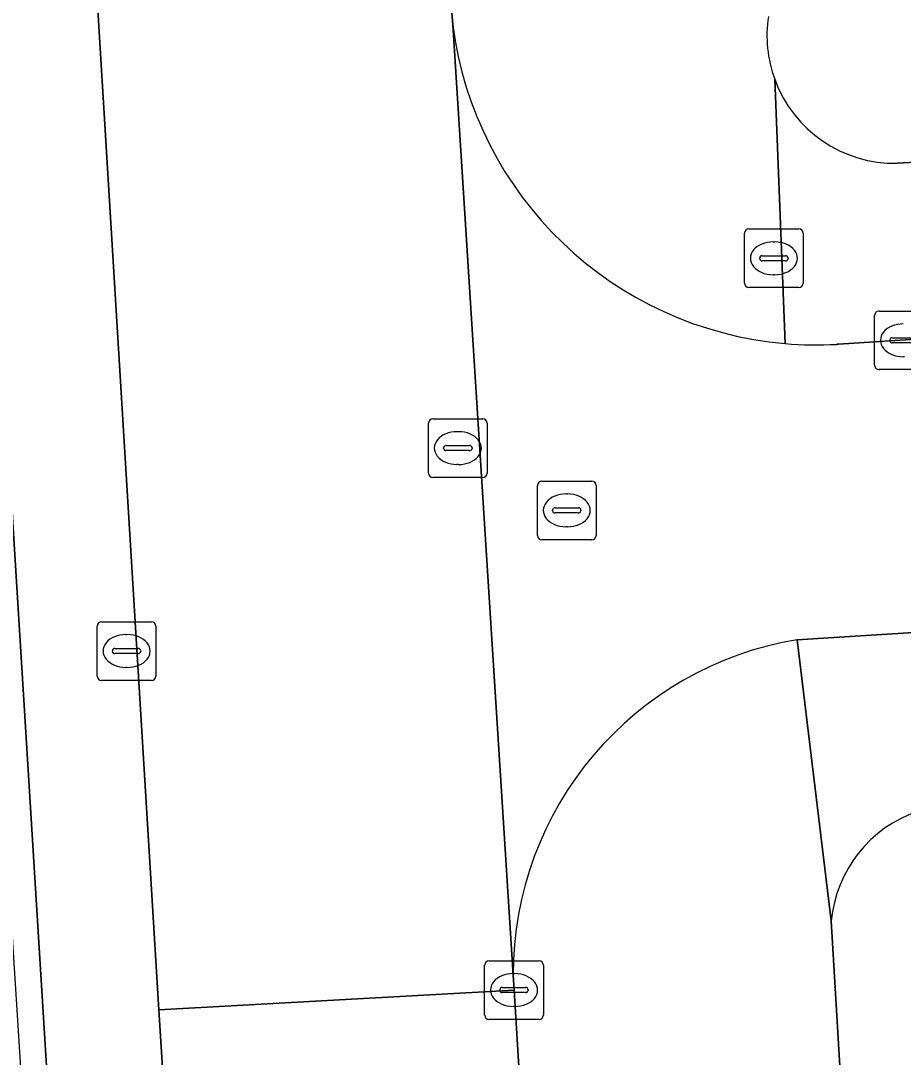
# Model space of a CAD drawing. Extents: x 159680 to 160786, y 387323 to 388340.
# Drawn here: x 160479.69 to 160494.74, y 387944.88 to 387962.55 of the extents above; entities that cross this region are included whole.
import ezdxf

# ---------------------------------------------------------------- set-up
doc = ezdxf.new("R2010")
doc.units = 0
for name, color, linetype in [('IMGEO_Brandkraan', 7, 'Continuous'), ('IMGEO_Erf', 7, 'Continuous'), ('IMGEO_Kolk', 7, 'Continuous'), ('IMGEO_Parkeervlak_open', 7, 'Continuous'), ('IMGEO_Rijbaan_lokaal_gesloten', 7, 'Continuous'), ('IMGEO_Rijbaan_lokaal_open', 7, 'Continuous'), ('IMGEO_Rioolput', 7, 'Continuous'), ('IMGEO_Voetpad_open', 7, 'Continuous')]:
    doc.layers.add(name, color=color, linetype=linetype)

msp = doc.modelspace()

# ---------------------------------------------------------------- linework, layer by layer
at = {"layer": 'IMGEO_Brandkraan'}
for p, q in [((160492.036, 387958.074), (160492.036, 387958.926)), ((160492.111, 387959), (160492.963, 387959)), ((160493.037, 387958.926), (160493.037, 387958.074)), ((160492.524, 387958.78), (160492.549, 387958.78)), ((160492.295, 387958.494), (160492.295, 387958.506)), ((160492.338, 387958.543), (160492.736, 387958.543)), ((160492.779, 387958.506), (160492.779, 387958.494)), ((160492.733, 387958.457), (160492.335, 387958.457)), ((160492.547, 387958.22), (160492.522, 387958.22)), ((160492.963, 387958), (160492.111, 387958))]:
    msp.add_line(p, q, dxfattribs=at)
for points in [[(160492.036, 387958.074), (160492.036, 387958.926)], [(160492.111, 387959), (160492.963, 387959)], [(160493.037, 387958.926), (160493.037, 387958.074)], [(160492.963, 387958), (160492.111, 387958)]]:
    msp.add_lwpolyline(points, dxfattribs=at)
for centre, radius, start, end in [((160492.113, 387958.924), 0.0765, 91.552, 178.448), ((160492.113, 387958.924), 0.0765, 91.552, 178.448), ((160492.961, 387958.924), 0.0765, 1.552, 88.448), ((160492.961, 387958.924), 0.0765, 1.552, 88.448), ((160492.335, 387958.503), 0.0403, 85.8775, 175.7526), ((160492.74, 387958.505), 0.0386, 1.7309, 96.639), ((160492.332, 387958.493), 0.0366, 178.938, 274.7102), ((160492.736, 387958.5), 0.043, 264.8664, 352.4533), ((160492.113, 387958.076), 0.0765, 181.552, 268.448), ((160492.113, 387958.076), 0.0765, 181.552, 268.448), ((160492.961, 387958.076), 0.0765, 271.552, 358.448), ((160492.961, 387958.076), 0.0765, 271.552, 358.448)]:
    msp.add_arc(centre, radius, start, end, dxfattribs=at)
for centre, major_axis, ratio, start_param, end_param in [((160492.523, 387958.5), (-0.387, 0.002), 0.722429, 4.712389, 7.853982), ((160492.548, 387958.5), (-0.39, 0.002), 0.717154, 1.570796, 4.712389)]:
    msp.add_ellipse(centre, major_axis=major_axis, ratio=ratio, start_param=start_param, end_param=end_param, dxfattribs=at)
at = {"layer": 'IMGEO_Erf'}
for points in [[(160494.644, 387960.12), (160515.546, 387961.289), (160516.654, 387961.351)], [(160493.515, 387947.203), (160494.925, 387923.583)]]:
    msp.add_lwpolyline(points, dxfattribs=at)
for centre, radius, start, end in [((160494.59, 387962.298), 2.172, 171.4667, 200.0819), ((160494.599, 387962.301), 2.182, 200.0842, 271.1825), ((160495.682, 387947.005), 2.176, 108.5615, 174.7666)]:
    msp.add_arc(centre, radius, start, end, dxfattribs=at)
at = {"layer": 'IMGEO_Kolk'}
for p, q in [((160494.254, 387956.675), (160494.254, 387957.527)), ((160494.329, 387957.601), (160495.181, 387957.601)), ((160494.513, 387957.095), (160494.513, 387957.107)), ((160494.556, 387957.144), (160494.954, 387957.144)), ((160494.951, 387957.058), (160494.553, 387957.058)), ((160494.765, 387956.821), (160494.74, 387956.821)), ((160495.181, 387956.601), (160494.329, 387956.601)), ((160480.998, 387951.378), (160480.998, 387952.23)), ((160481.073, 387952.304), (160481.925, 387952.304)), ((160481.999, 387952.23), (160481.999, 387951.378)), ((160481.486, 387952.084), (160481.511, 387952.084)), ((160481.257, 387951.798), (160481.257, 387951.81)), ((160481.3, 387951.847), (160481.698, 387951.847)), ((160481.741, 387951.81), (160481.741, 387951.798)), ((160481.695, 387951.761), (160481.297, 387951.761)), ((160481.509, 387951.524), (160481.484, 387951.524)), ((160481.925, 387951.304), (160481.073, 387951.304)), ((160487.679, 387946.524), (160488.531, 387946.524)), ((160487.604, 387945.598), (160487.604, 387946.45)), ((160488.605, 387946.45), (160488.605, 387945.598)), ((160488.092, 387946.304), (160488.117, 387946.304)), ((160487.863, 387946.018), (160487.863, 387946.03)), ((160488.301, 387945.981), (160487.903, 387945.981)), ((160487.906, 387946.067), (160488.304, 387946.067)), ((160488.347, 387946.03), (160488.347, 387946.018)), ((160488.115, 387945.744), (160488.09, 387945.744)), ((160488.531, 387945.524), (160487.679, 387945.524))]:
    msp.add_line(p, q, dxfattribs=at)
for points in [[(160494.254, 387956.675), (160494.254, 387957.527)], [(160494.329, 387957.601), (160495.181, 387957.601)], [(160495.181, 387956.601), (160494.329, 387956.601)], [(160480.998, 387951.378), (160480.998, 387952.23)], [(160481.073, 387952.304), (160481.925, 387952.304)], [(160481.999, 387952.23), (160481.999, 387951.378)], [(160481.925, 387951.304), (160481.073, 387951.304)], [(160487.679, 387946.524), (160488.531, 387946.524)], [(160487.604, 387945.598), (160487.604, 387946.45)], [(160488.605, 387946.45), (160488.605, 387945.598)], [(160488.531, 387945.524), (160487.679, 387945.524)]]:
    msp.add_lwpolyline(points, dxfattribs=at)
for centre, radius, start, end in [((160494.331, 387957.525), 0.0765, 91.552, 178.448), ((160494.331, 387957.525), 0.0765, 91.552, 178.448), ((160494.553, 387957.104), 0.0403, 85.8775, 175.7526), ((160494.55, 387957.094), 0.0366, 178.938, 274.7102), ((160494.331, 387956.677), 0.0765, 181.552, 268.448), ((160494.331, 387956.677), 0.0765, 181.552, 268.448), ((160481.075, 387952.228), 0.0765, 91.552, 178.448), ((160481.075, 387952.228), 0.0765, 91.552, 178.448), ((160481.923, 387952.228), 0.0765, 1.552, 88.448), ((160481.923, 387952.228), 0.0765, 1.552, 88.448), ((160481.297, 387951.807), 0.0403, 85.8775, 175.7526), ((160481.294, 387951.797), 0.0366, 178.938, 274.7102), ((160481.698, 387951.804), 0.043, 264.8664, 352.4533), ((160481.702, 387951.809), 0.0386, 1.7309, 96.639), ((160481.075, 387951.38), 0.0765, 181.552, 268.448), ((160481.075, 387951.38), 0.0765, 181.552, 268.448), ((160481.923, 387951.38), 0.0765, 271.552, 358.448), ((160481.923, 387951.38), 0.0765, 271.552, 358.448), ((160487.681, 387946.448), 0.0765, 91.552, 178.448), ((160487.681, 387946.448), 0.0765, 91.552, 178.448), ((160488.529, 387946.448), 0.0765, 1.552, 88.448), ((160488.529, 387946.448), 0.0765, 1.552, 88.448), ((160487.903, 387946.027), 0.0403, 85.8775, 175.7526), ((160487.9, 387946.017), 0.0366, 178.938, 274.7102), ((160488.304, 387946.024), 0.043, 264.8664, 352.4533), ((160488.308, 387946.029), 0.0386, 1.7309, 96.639), ((160487.681, 387945.6), 0.0765, 181.552, 268.448), ((160487.681, 387945.6), 0.0765, 181.552, 268.448), ((160488.529, 387945.6), 0.0765, 271.552, 358.448), ((160488.529, 387945.6), 0.0765, 271.552, 358.448)]:
    msp.add_arc(centre, radius, start, end, dxfattribs=at)
for centre, major_axis, ratio, start_param, end_param in [((160494.741, 387957.101), (-0.387, 0.002), 0.722429, 4.712389, 7.853982), ((160481.485, 387951.804), (-0.387, 0.002), 0.722429, 4.712389, 7.853982), ((160481.51, 387951.804), (-0.39, 0.002), 0.717154, 1.570796, 4.712389), ((160488.091, 387946.024), (-0.387, 0.002), 0.722429, 4.712389, 7.853982), ((160488.116, 387946.024), (-0.39, 0.002), 0.717154, 1.570796, 4.712389)]:
    msp.add_ellipse(centre, major_axis=major_axis, ratio=ratio, start_param=start_param, end_param=end_param, dxfattribs=at)
at = {"layer": 'IMGEO_Parkeervlak_open'}
for points in [[(160486.83, 387869.924), (160482.047, 387945.687), (160481.009, 387962.737), (160480.073, 387977.276), (160479.824, 387983.238), (160479.798, 388008.807)], [(160478.018, 387978.784), (160481.576, 387921.417), (160482.177, 387912.29), (160484.653, 387872.974)]]:
    msp.add_lwpolyline(points, dxfattribs=at)
at = {"layer": 'IMGEO_Rijbaan_lokaal_gesloten'}
msp.add_lwpolyline([(160493.912, 387852.689), (160489.667, 387920.697), (160489.324, 387926.125), (160488.105, 387946.024), (160482.047, 387945.687), (160486.83, 387869.924), (160487.933, 387852.317)], close=True, dxfattribs=at)
at = {"layer": 'IMGEO_Rijbaan_lokaal_open'}
msp.add_lwpolyline([(160487.061, 387962.48), (160487.01, 387963.11), (160481.009, 387962.737), (160482.047, 387945.687), (160488.105, 387946.024), (160488.089, 387946.275)], close=True, dxfattribs=at)
for points in [[(160487.061, 387962.48), (160488.089, 387946.275)], [(160492.935, 387951.996), (160493.558, 387952.035), (160508.348, 387952.959), (160551.393, 387955.719), (160551.068, 387960.72)], [(160551.068, 387960.72), (160520.87, 387958.919), (160520.103, 387958.725), (160519.606, 387958.695), (160515.573, 387958.445), (160501.444, 387957.539), (160493.636, 387957.035), (160493.607, 387957.033)]]:
    msp.add_lwpolyline(points, dxfattribs=at)
for centre, radius, start, end in [((160493.263, 387963.276), 6.253, 187.3151, 265.0999), ((160493.26, 387963.25), 6.227, 265.1083, 273.1951), ((160493.874, 387946.288), 5.785, 99.3428, 180.1243)]:
    msp.add_arc(centre, radius, start, end, dxfattribs=at)
at = {"layer": 'IMGEO_Rioolput'}
for p, q in [((160486.646, 387954.838), (160486.646, 387955.69)), ((160486.721, 387955.764), (160487.573, 387955.764)), ((160487.647, 387955.69), (160487.647, 387954.838)), ((160487.134, 387955.544), (160487.159, 387955.544)), ((160486.905, 387955.258), (160486.905, 387955.27)), ((160487.343, 387955.221), (160486.945, 387955.221)), ((160486.948, 387955.307), (160487.346, 387955.307)), ((160487.389, 387955.27), (160487.389, 387955.258)), ((160487.157, 387954.984), (160487.132, 387954.984)), ((160487.573, 387954.764), (160486.721, 387954.764)), ((160488.504, 387953.776), (160488.504, 387954.628)), ((160488.579, 387954.702), (160489.431, 387954.702)), ((160489.505, 387954.628), (160489.505, 387953.776)), ((160488.992, 387954.482), (160489.017, 387954.482)), ((160488.763, 387954.196), (160488.763, 387954.208)), ((160489.201, 387954.159), (160488.803, 387954.159)), ((160488.806, 387954.245), (160489.204, 387954.245)), ((160489.247, 387954.208), (160489.247, 387954.196)), ((160489.015, 387953.922), (160488.99, 387953.922)), ((160489.431, 387953.702), (160488.579, 387953.702))]:
    msp.add_line(p, q, dxfattribs=at)
for points in [[(160486.646, 387954.838), (160486.646, 387955.69)], [(160486.721, 387955.764), (160487.573, 387955.764)], [(160487.647, 387955.69), (160487.647, 387954.838)], [(160487.573, 387954.764), (160486.721, 387954.764)], [(160488.504, 387953.776), (160488.504, 387954.628)], [(160488.579, 387954.702), (160489.431, 387954.702)], [(160489.505, 387954.628), (160489.505, 387953.776)], [(160489.431, 387953.702), (160488.579, 387953.702)]]:
    msp.add_lwpolyline(points, dxfattribs=at)
for centre, radius, start, end in [((160486.723, 387955.688), 0.0765, 91.552, 178.448), ((160486.723, 387955.688), 0.0765, 91.552, 178.448), ((160487.571, 387955.688), 0.0765, 1.552, 88.448), ((160487.571, 387955.688), 0.0765, 1.552, 88.448), ((160486.945, 387955.267), 0.0403, 85.8775, 175.7526), ((160486.942, 387955.257), 0.0366, 178.938, 274.7102), ((160487.346, 387955.264), 0.043, 264.8664, 352.4533), ((160487.35, 387955.269), 0.0386, 1.7309, 96.639), ((160486.723, 387954.84), 0.0765, 181.552, 268.448), ((160486.723, 387954.84), 0.0765, 181.552, 268.448), ((160487.571, 387954.84), 0.0765, 271.552, 358.448), ((160487.571, 387954.84), 0.0765, 271.552, 358.448), ((160488.581, 387954.626), 0.0765, 91.552, 178.448), ((160488.581, 387954.626), 0.0765, 91.552, 178.448), ((160489.429, 387954.626), 0.0765, 1.552, 88.448), ((160489.429, 387954.626), 0.0765, 1.552, 88.448), ((160488.803, 387954.205), 0.0403, 85.8775, 175.7526), ((160488.8, 387954.195), 0.0366, 178.938, 274.7102), ((160489.204, 387954.202), 0.043, 264.8664, 352.4533), ((160489.208, 387954.207), 0.0386, 1.7309, 96.639), ((160488.581, 387953.778), 0.0765, 181.552, 268.448), ((160488.581, 387953.778), 0.0765, 181.552, 268.448), ((160489.429, 387953.778), 0.0765, 271.552, 358.448), ((160489.429, 387953.778), 0.0765, 271.552, 358.448)]:
    msp.add_arc(centre, radius, start, end, dxfattribs=at)
for centre, major_axis, ratio, start_param, end_param in [((160487.133, 387955.264), (-0.387, 0.002), 0.722429, 4.712389, 7.853982), ((160487.158, 387955.264), (-0.39, 0.002), 0.717154, 1.570796, 4.712389), ((160488.991, 387954.202), (-0.387, 0.002), 0.722429, 4.712389, 7.853982), ((160489.016, 387954.202), (-0.39, 0.002), 0.717154, 1.570796, 4.712389)]:
    msp.add_ellipse(centre, major_axis=major_axis, ratio=ratio, start_param=start_param, end_param=end_param, dxfattribs=at)
at = {"layer": 'IMGEO_Voetpad_open'}
for points in [[(160479.798, 388008.807), (160479.771, 388010.813), (160479.765, 388011.18), (160477.35, 388011.073), (160477.384, 388008.078), (160477.399, 387998.903), (160477.424, 387984.218), (160477.543, 387979.347), (160479.031, 387955.532), (160479.128, 387953.445), (160480.64, 387929.807), (160480.812, 387927.127), (160481.179, 387921.382), (160481.576, 387921.417), (160478.018, 387978.784)], [(160486.973, 387963.558), (160487.01, 387963.11), (160487.061, 387962.48)], [(160492.55, 387961.552), (160492.729, 387957.046)], [(160492.729, 387957.046), (160492.55, 387961.552)], [(160516.654, 387961.351), (160515.546, 387961.289), (160494.644, 387960.12)], [(160493.607, 387957.033), (160493.636, 387957.035), (160501.444, 387957.539), (160515.573, 387958.445), (160515.498, 387959.831), (160519.541, 387960.084), (160519.606, 387958.695), (160520.103, 387958.725), (160520.87, 387958.919), (160521.502, 387959.413), (160522.779, 387960.716)], [(160553.111, 387955.771), (160551.393, 387955.719), (160508.348, 387952.959), (160493.558, 387952.035), (160492.935, 387951.996), (160493.515, 387947.203)], [(160494.925, 387923.583), (160493.515, 387947.203), (160492.935, 387951.996)], [(160488.089, 387946.275), (160488.105, 387946.024), (160489.324, 387926.125), (160490.409, 387926.222), (160490.791, 387919.046), (160493.433, 387919.436), (160494.269, 387919.572), (160496.323, 387919.702), (160498.142, 387919.818)]]:
    msp.add_lwpolyline(points, dxfattribs=at)
for centre, radius, start, end in [((160494.59, 387962.298), 2.172, 171.4667, 200.0819), ((160493.263, 387963.276), 6.253, 187.3151, 265.0999), ((160494.599, 387962.301), 2.182, 200.0842, 271.1825), ((160493.26, 387963.25), 6.227, 265.1083, 273.1951), ((160493.874, 387946.288), 5.785, 99.3428, 180.1243), ((160495.682, 387947.005), 2.176, 108.5615, 174.7666)]:
    msp.add_arc(centre, radius, start, end, dxfattribs=at)

doc.saveas('drawing.dxf')
